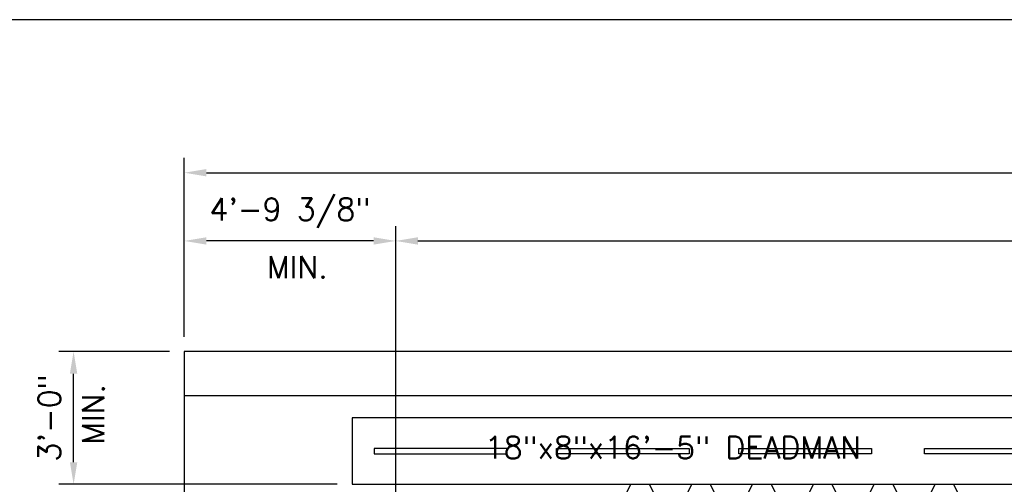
# Model space of a CAD drawing. Extents: x -169 to 7270, y -140 to 2984.
# Tile 490 of 656: x 1320 to 1587, y 1542 to 1668. Entities that reach past the tile are written whole.
import ezdxf
from ezdxf.enums import TextEntityAlignment as Align

# ---------------------------------------------------------------- set-up
doc = ezdxf.new("R2010")
doc.units = 0
doc.header["$MEASUREMENT"] = 0
doc.header["$PDSIZE"] = 1
doc.layers.get('DEFPOINTS').update_dxf_attribs({"linetype": 'CONTINUOUS'})
for name, color, linetype in [('DIM', 3, 'CONTINUOUS'), ('FREEZE-OUTLINE-TITLES', 60, 'CONTINUOUS'), ('PIPIMG-PRODUCT-PREMIUM', 5, 'CONTINUOUS'), ('TANK-ANCHOR', 4, 'CONTINUOUS'), ('TANK-SLAB', 6, 'CONTINUOUS'), ('TANK-UST', 5, 'CONTINUOUS'), ('TEXT', 3, 'CONTINUOUS')]:
    doc.layers.add(name, color=color, linetype=linetype)
doc.styles.add('SIMPLEX', font='simplex')
doc.styles.add('TANK-SLAB$0$SIMPLEX', font='simplex')
doc.dimstyles.new('DIM64', dxfattribs={"dimscale": 64, "dimtxt": 0.09375, "dimasz": 0.09375, "dimexe": 0.0625, "dimexo": 0.0625, "dimgap": 0.046875, "dimtad": 1, "dimdec": 4, "dimzin": 3, "dimdsep": 46, "dimlunit": 4, "dimtxsty": 'SIMPLEX', "dimcen": 0, "dimclrd": 256, "dimclre": 256, "dimclrt": 256, "dimadec": 0, "dimazin": 0, "dimtfac": 1, "dimtdec": 4, "dimtmove": 0, "dimatfit": 3, "dimfxl": 1, "dimfrac": 2, "dimtolj": 1, "dimtzin": 0, "dimarcsym": 0})

# ---------------------------------------------------------------- blocks, each defined once
blk = doc.blocks.new('*D23')
at = {"layer": 'DEFPOINTS', "color": 0, "transparency": 16777216}
for p in [(2035.22, 1626.52), (1364.64, 1578.02), (2035.22, 1578.02)]:
    blk.add_point(p, dxfattribs=at)
at = {"layer": 'DIM', "lineweight": -2, "transparency": 16777216}
for p, q in [((1364.64, 1582.02), (1364.64, 1630.52)), ((2035.22, 1582.02), (2035.22, 1630.52)), ((1370.64, 1626.52), (2029.22, 1626.52))]:
    blk.add_line(p, q, dxfattribs=at)
at = {"layer": 'DIM', "transparency": 16777216}
for points in [[(1370.64, 1627.52), (1370.64, 1625.52), (1364.64, 1626.52)], [(2029.22, 1627.52), (2029.22, 1625.52), (2035.22, 1626.52)]]:
    blk.add_solid(points, dxfattribs=at)
at = {"layer": 'DIM', "transparency": 16777216, "insert": (1699.93, 1634.09), "char_height": 6, "attachment_point": 5, "style": 'SIMPLEX'}
blk.add_mtext('\\A1;55\'-10 9/16" (F.V. TANK SLAB)', dxfattribs=at)
blk = doc.blocks.new('*D25')
at = {"layer": 'DEFPOINTS', "color": 0, "transparency": 16777216}
for p in [(1422, 1608.02), (1974.01, 1608.02), (1974.01, 1608.02)]:
    blk.add_point(p, dxfattribs=at)
at = {"layer": 'DIM', "lineweight": -2, "transparency": 16777216}
blk.add_line((1428, 1608.02), (1968.01, 1608.02), dxfattribs=at)
at = {"layer": 'DIM', "transparency": 16777216}
for points in [[(1428, 1609.02), (1428, 1607.02), (1422, 1608.02)], [(1968.01, 1609.02), (1968.01, 1607.02), (1974.01, 1608.02)]]:
    blk.add_solid(points, dxfattribs=at)
at = {"layer": 'DIM', "transparency": 16777216, "insert": (1698, 1615.59), "char_height": 6, "attachment_point": 5, "style": 'SIMPLEX'}
blk.add_mtext('\\A1;46\'-0" (F.V. TANK LENGTH)', dxfattribs=at)
blk = doc.blocks.new('*D26')
at = {"layer": 'DEFPOINTS', "color": 0, "transparency": 16777216}
for p in [(1364.64, 1608.02), (1364.64, 1578.02), (1422, 1479.02)]:
    blk.add_point(p, dxfattribs=at)
at = {"layer": 'DIM', "lineweight": -2, "transparency": 16777216}
for p, q in [((1364.64, 1582.02), (1364.64, 1612.02)), ((1422, 1483.02), (1422, 1612.02)), ((1416, 1608.02), (1370.64, 1608.02))]:
    blk.add_line(p, q, dxfattribs=at)
at = {"layer": 'DIM', "transparency": 16777216}
for points in [[(1370.64, 1609.02), (1370.64, 1607.02), (1364.64, 1608.02)], [(1416, 1609.02), (1416, 1607.02), (1422, 1608.02)]]:
    blk.add_solid(points, dxfattribs=at)
at = {"layer": 'DIM', "transparency": 16777216, "insert": (1393.32, 1615.59), "char_height": 6, "attachment_point": 5, "style": 'SIMPLEX'}
blk.add_mtext('\\A1;4\'-9 3/8"', dxfattribs=at)
blk = doc.blocks.new('*D27')
at = {"layer": 'DEFPOINTS', "color": 0, "transparency": 16777216}
for p in [(1334.64, 1578.02), (1364.65, 1578.02), (1410.14, 1542.02)]:
    blk.add_point(p, dxfattribs=at)
at = {"layer": 'DIM', "lineweight": -2, "transparency": 16777216}
for p, q in [((1360.65, 1578.02), (1330.64, 1578.02)), ((1334.64, 1548.02), (1334.64, 1572.02)), ((1406.14, 1542.02), (1330.64, 1542.02))]:
    blk.add_line(p, q, dxfattribs=at)
at = {"layer": 'DIM', "transparency": 16777216}
for points in [[(1333.64, 1572.02), (1335.64, 1572.02), (1334.64, 1578.02)], [(1333.64, 1548.02), (1335.64, 1548.02), (1334.64, 1542.02)]]:
    blk.add_solid(points, dxfattribs=at)
at = {"layer": 'DIM', "transparency": 16777216, "insert": (1328.07, 1560.02), "char_height": 6, "attachment_point": 5, "rotation": 90, "style": 'SIMPLEX'}
blk.add_mtext('\\A1;3\'-0"', dxfattribs=at)

msp = doc.modelspace()

# ---------------------------------------------------------------- linework, layer by layer
at = {"layer": 'FREEZE-OUTLINE-TITLES', "linetype": 'Continuous'}
msp.add_lwpolyline([(2220, 1668.02207), (1176, 1668.02207), (1176, 1128.01471), (2220, 1128.01471)], close=True, dxfattribs=at)
at = {"layer": 'PIPIMG-PRODUCT-PREMIUM'}
msp.add_line((1765.58908, 1566.01839), (1364.64415, 1566.01839), dxfattribs=at)
at = {"layer": 'TANK-ANCHOR'}
msp.add_lwpolyline([(1607.35585, 1560.01839), (1410.13934, 1560.01839), (1410.13934, 1542.01839), (1607.35585, 1542.01839)], close=True, dxfattribs=at)
at = {"layer": 'TANK-ANCHOR', "color": 7}
for points in [[(1452.13934, 1550.26839), (1452.13934, 1551.76839), (1416.13934, 1551.76839), (1416.13934, 1550.26839)], [(1465.57617, 1550.26839), (1465.57617, 1551.76839), (1501.57617, 1551.76839), (1501.57617, 1550.26839)], [(1515.01299, 1550.26839), (1515.01299, 1551.76839), (1551.01299, 1551.76839), (1551.01299, 1550.26839)], [(1565.35585, 1550.26839), (1565.35585, 1551.76839), (1601.35585, 1551.76839), (1601.35585, 1550.26839)]]:
    msp.add_lwpolyline(points, close=True, dxfattribs=at)
at = {"layer": 'TANK-SLAB'}
msp.add_lwpolyline([(2035.21651, 1218.01839), (2035.21651, 1578.01839), (1364.64415, 1578.01839), (1364.64415, 1218.01839)], close=True, dxfattribs=at)
at = {"layer": 'TANK-UST'}
for points in [[(1484.75, 1540.01839), (1485.75, 1542.01839), (1490.75, 1542.01839), (1491.75, 1540.01839)], [(1501.25, 1540.01839), (1502.25, 1542.01839), (1507.25, 1542.01839), (1508.25, 1540.01839)], [(1517.75, 1540.01839), (1518.75, 1542.01839), (1523.75, 1542.01839), (1524.75, 1540.01839)], [(1534.25, 1540.01839), (1535.25, 1542.01839), (1540.25, 1542.01839), (1541.25, 1540.01839)], [(1550.75, 1540.01839), (1551.75, 1542.01839), (1556.75, 1542.01839), (1557.75, 1540.01839)], [(1567.25, 1540.01839), (1568.25, 1542.01839), (1573.25, 1542.01839), (1574.25, 1540.01839)]]:
    msp.add_lwpolyline(points, dxfattribs=at)

# ---------------------------------------------------------------- texts
at = {"layer": 'DIM', "style": 'TANK-SLAB$0$SIMPLEX'}
msp.add_text('MIN.', height=6, dxfattribs=at).set_placement((1387.0872, 1597.93413))
msp.add_text('MIN.', height=6, rotation=90, dxfattribs=at).set_placement((1342.9648, 1552.74439))
at = {"layer": 'TEXT', "style": 'SIMPLEX'}
msp.add_text('18"x8"x16\'-5" DEADMAN', height=6, dxfattribs=at).set_placement((1497.13934, 1552.01839), align=Align.MIDDLE)

# ---------------------------------------------------------------- dimensions: what is measured, and where the dimension line sits
at = {"layer": 'DIM'}
for base, p1, p2, text, picture, middle in [((2035.21651, 1626.51839), (1364.64415, 1578.01839), (2035.21651, 1578.01839), '<> (F.V. TANK SLAB)', '*D23', (1699.93033, 1634.08982)), ((1974.00617, 1608.01839), (1422, 1608.01839), (1974.00617, 1608.01839), '<> (F.V. TANK LENGTH)', '*D25', (1698.00309, 1615.58982))]:
    dim = msp.add_linear_dim(base=base, p1=p1, p2=p2, text=text, dimstyle='DIM64', dxfattribs=at)
    dim.commit()
    dim.dimension.update_dxf_attribs({"geometry": picture, "text_midpoint": middle})
dim = msp.add_linear_dim(base=(1364.644152, 1608.018392), p1=(1422, 1479.018392), p2=(1364.644152, 1578.018392), angle=180, dimstyle='DIM64', dxfattribs=at)
dim.commit()
dim.dimension.update_dxf_attribs({"geometry": '*D26', "text_midpoint": (1393.322076, 1615.58982)})
dim = msp.add_linear_dim(base=(1334.64415, 1578.01839), p1=(1410.13934, 1542.01839), p2=(1364.65033, 1578.01839), angle=90, text='3\'-0"', dimstyle='DIM64', dxfattribs=at)
dim.commit()
dim.dimension.update_dxf_attribs({"geometry": '*D27', "text_midpoint": (1328.07272, 1560.01839)})

doc.saveas('drawing.dxf')
